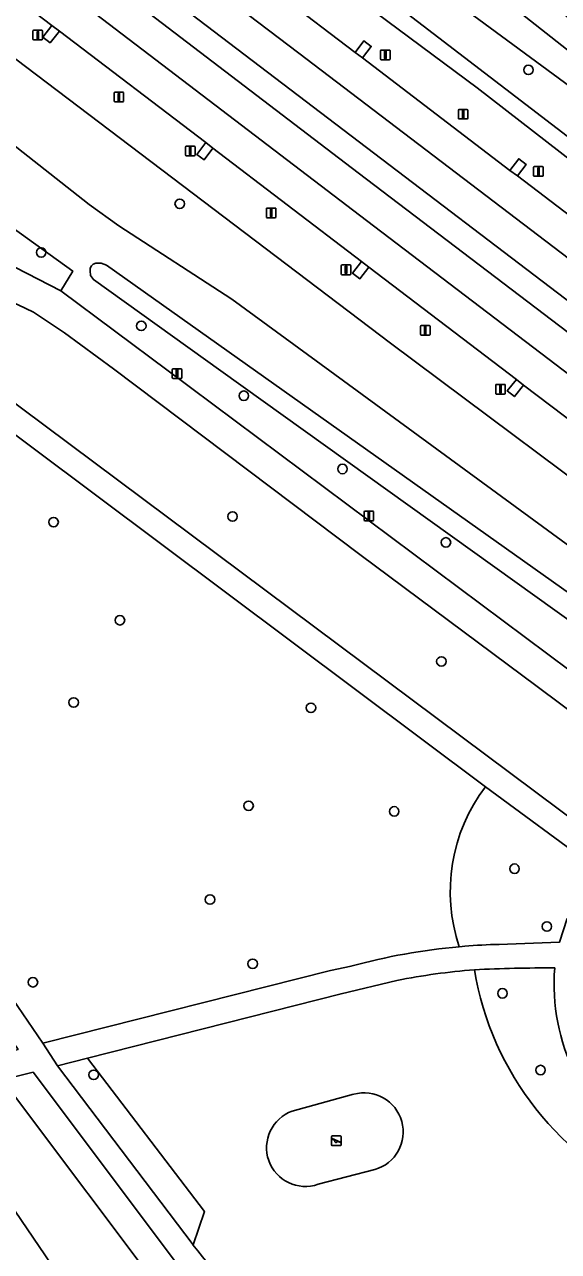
# Model space of a CAD drawing. Extents: x 158086 to 159499, y 382904 to 383981.
# Drawn here: x 158932.3 to 158987.3, y 383659.2 to 383785.7 of the extents above; entities that cross this region are included whole.
import ezdxf

# ---------------------------------------------------------------- set-up
doc = ezdxf.new("R2010")
doc.units = 0
for name, color, linetype in [('IMGEO_Berm_groen', 7, 'Continuous'), ('IMGEO_Berm_open', 7, 'Continuous'), ('IMGEO_Boom', 7, 'Continuous'), ('IMGEO_Fietspad_open', 7, 'Continuous'), ('IMGEO_Groenvoorziening', 7, 'Continuous'), ('IMGEO_Lichtmast', 7, 'Continuous'), ('IMGEO_Rijbaan_regionaal_gesloten', 7, 'Continuous'), ('IMGEO_Speelvoorziening', 7, 'Continuous'), ('IMGEO_Terreindeel_zand', 7, 'Continuous'), ('IMGEO_Voetpad_halfverhard', 7, 'Continuous'), ('IMGEO_Voetpad_open', 7, 'Continuous')]:
    doc.layers.add(name, color=color, linetype=linetype)

msp = doc.modelspace()

# ---------------------------------------------------------------- linework, layer by layer
at = {"layer": 'IMGEO_Berm_groen'}
msp.add_lwpolyline([(158969.08, 383788.86), (158963.37, 383793.08), (158929.25, 383818.25), (158928.4, 383818.59), (158927.45, 383818.7), (158926.49, 383818.52), (158924.95, 383817.75), (158925.32, 383817.47), (158937.14, 383810.24), (158978.93, 383779.17), (159030.87, 383738.89), (159072.66, 383708.04), (159082.72, 383700.62), (159072.94, 383708.42), (159046.93, 383729.2), (159036.55, 383737.15)], close=True, dxfattribs=at)
for points in [[(159035.2, 383721.51), (158969.09, 383771.84), (158912.43, 383814.96), (158909.89, 383813.75), (158966.64, 383770.42), (159064, 383696.41), (159075.87, 383687.38), (159089.55, 383677.25)], [(159030.87, 383738.89), (158978.93, 383779.17), (158937.14, 383810.24)], [(158912.45, 383796.93), (158931.37, 383782.15), (158969.97, 383752.86), (159025.59, 383711.34), (159057.23, 383687.27), (159086.58, 383664.93)], [(158998.9, 383737), (158983.7, 383748.54), (158982.76, 383747.35), (158982.02, 383747.94), (158982.96, 383749.12), (158967.76, 383760.7), (158966.83, 383759.5), (158966.08, 383760.07), (158967.01, 383761.28), (158951.69, 383772.95), (158950.77, 383771.75), (158950.01, 383772.32), (158950.94, 383773.53), (158935.86, 383785.02), (158934.9, 383783.83), (158934.15, 383784.42), (158935.09, 383785.6), (158919.89, 383797.17)], [(158951.15, 383794.41), (158966.34, 383782.84), (158967.25, 383784.04), (158968.01, 383783.45), (158967.11, 383782.26), (158982.3, 383770.67), (158983.21, 383771.87), (158983.97, 383771.28), (158983.07, 383770.1), (158998.27, 383758.53)]]:
    msp.add_lwpolyline(points, dxfattribs=at)
at = {"layer": 'IMGEO_Berm_open'}
for points in [[(158935.09, 383785.6), (158934.15, 383784.42), (158934.9, 383783.83), (158935.86, 383785.02)], [(158966.34, 383782.84), (158967.11, 383782.26), (158968.01, 383783.45), (158967.25, 383784.04)], [(158950.94, 383773.53), (158950.01, 383772.32), (158950.77, 383771.75), (158951.69, 383772.95)], [(158982.3, 383770.67), (158983.07, 383770.1), (158983.97, 383771.28), (158983.21, 383771.87)], [(158967.76, 383760.7), (158967.01, 383761.28), (158966.08, 383760.07), (158966.83, 383759.5)], [(158982.96, 383749.12), (158982.02, 383747.94), (158982.76, 383747.35), (158983.7, 383748.54)]]:
    msp.add_lwpolyline(points, close=True, dxfattribs=at)
at = {"layer": 'IMGEO_Boom'}
for centre in [(158984.21, 383781.03), (158948.26, 383767.23), (158933.98, 383762.21), (158944.3, 383754.64), (158954.87, 383747.44), (158965.04, 383739.89), (158953.71, 383734.99), (158935.26, 383734.41), (158975.7, 383732.32), (158942.1, 383724.29), (158975.23, 383720.05), (158937.33, 383715.82), (158961.79, 383715.27), (158955.36, 383705.17), (158970.37, 383704.59), (158982.77, 383698.68), (158951.38, 383695.5), (158986.11, 383692.72), (158955.78, 383688.88), (158933.13, 383686.97), (158981.53, 383685.83), (158939.39, 383677.43), (158985.45, 383677.92)]:
    msp.add_circle(centre, 0.489, dxfattribs=at)
at = {"layer": 'IMGEO_Fietspad_open'}
for points in [[(159074.11, 383654.94), (159049.01, 383673.91), (159000, 383710.49), (158947.07, 383750), (158936, 383758.26), (158931.33, 383760.66), (158927.08, 383762.33), (158921.72, 383763.8), (158916.64, 383764.81), (158911.49, 383765.54), (158908.32, 383765.7), (158902.34, 383765.25), (158898.02, 383764.39), (158893.93, 383763.15), (158890.39, 383761.78), (158886.83, 383760.07), (158883.77, 383758.3), (158881.96, 383757.08), (158879.92, 383755.72), (158871.83, 383750.29), (158871.96, 383750.11), (158871.83, 383750)], [(158931.62, 383756.82), (158933.2, 383756.06), (158936.38, 383753.94), (158941.45, 383750.22), (158966.82, 383731.08), (158985.11, 383717.46), (158990.13, 383713.72), (159031.11, 383683.31), (159075.25, 383650.16)]]:
    msp.add_lwpolyline(points, dxfattribs=at)
at = {"layer": 'IMGEO_Groenvoorziening'}
for points in [[(159073.62, 383669.92), (159040.85, 383695.2), (159033.48, 383700.37), (159015.93, 383711.79), (159000, 383723.45), (158963.74, 383750), (158953.62, 383757.41), (158941.97, 383764.97), (158938.94, 383767.16), (158925.76, 383777.49), (158913.45, 383786.13), (158901.62, 383793.71), (158900.47, 383794.88), (158895.63, 383796.34), (158891.35, 383800.5), (158889.83, 383801.65), (158893.75, 383791.6), (158900.08, 383787.04), (158937.23, 383760.29), (158936, 383758.26), (158947.07, 383750), (159000, 383710.49), (159049.01, 383673.91), (159074.11, 383654.94)], [(159086.58, 383664.93), (159057.23, 383687.27), (159025.59, 383711.34), (158969.97, 383752.86), (158931.37, 383782.15), (158912.45, 383796.93)], [(158869.02, 383778.72), (158875.7, 383766.47), (158878.73, 383761.71), (158881.96, 383757.08), (158883.77, 383758.3), (158886.83, 383760.07), (158890.39, 383761.78), (158893.93, 383763.15), (158898.02, 383764.39), (158902.34, 383765.25), (158908.32, 383765.7), (158911.49, 383765.54), (158916.64, 383764.81), (158921.72, 383763.8), (158927.08, 383762.33), (158931.33, 383760.66), (158936, 383758.26), (158937.23, 383760.29), (158900.08, 383787.04)], [(158913.45, 383786.13), (158925.76, 383777.49), (158938.94, 383767.16), (158941.97, 383764.97), (158953.62, 383757.41), (158963.74, 383750), (159000, 383723.45), (159015.93, 383711.79), (159033.48, 383700.37), (159040.85, 383695.2), (159073.62, 383669.92)], [(158990.13, 383713.72), (158985.11, 383717.46), (158966.82, 383731.08), (158941.45, 383750.22), (158936.38, 383753.94), (158933.2, 383756.06), (158931.62, 383756.82), (158926.66, 383758.87), (158922.99, 383760.11), (158919.37, 383761.01), (158915.21, 383761.83), (158911.78, 383762.31), (158907.58, 383762.42), (158903.33, 383761.98), (158901.45, 383761.72), (158900.22, 383761.5), (158896.22, 383760.39), (158892.66, 383759.08), (158887.19, 383756.49), (158883.78, 383754.44), (158886.85, 383750), (158887.24, 383749.43), (158888.2, 383750)], [(158939.61, 383761.11), (158940.17, 383761.11), (158940.7, 383760.9), (158956.07, 383750), (159000, 383718.85)], [(159000, 383718.85), (158956.07, 383750), (158940.7, 383760.9), (158940.17, 383761.11), (158939.61, 383761.11)], [(159000, 383718.85), (159027.57, 383699.29), (159052.96, 383681.52), (159051.7, 383679.54), (159015.39, 383704.9), (159000, 383715.94), (158952.49, 383750), (158939.37, 383759.41), (158939.08, 383759.82), (158939.02, 383760.32)], [(158939.02, 383760.32), (158939.08, 383759.82), (158939.37, 383759.41), (158952.49, 383750), (159000, 383715.94), (159015.39, 383704.9), (159051.7, 383679.54), (159052.96, 383681.52), (159027.57, 383699.29), (159000, 383718.85)], [(158924.41, 383751.35), (158926.77, 383750), (159000, 383695.32), (159032.56, 383671), (159080.73, 383635.32), (159092.43, 383626.42), (159114.1, 383610.27), (159120.3, 383605.6), (159119.78, 383618.49), (159119.7, 383622.74), (159102.24, 383632.69), (159095.6, 383636.75), (159088.06, 383641.36), (159082.43, 383645.08), (159080.61, 383646.37), (159075.25, 383650.16), (159031.11, 383683.31), (158990.13, 383713.72)], [(158894.02, 383750), (158891.32, 383748.73), (158888.75, 383747.24), (158934.14, 383680.7), (158963.8, 383688.17), (158965.92, 383688.63)], [(158979.77, 383707.11), (158926.29, 383747.17)], [(158991.08, 383698.81), (158979.77, 383707.11)], [(158981.17, 383690.88), (158987.41, 383691.11), (158988.2, 383693.56)], [(158977.08, 383690.63), (158977.36, 383690.66), (158977.64, 383690.68)], [(158970.65, 383687.16), (158964.9, 383685.79), (158938.75, 383679.13), (158950.8, 383663.33), (158949.63, 383659.9)], [(158959.86, 383673.69), (158966.19, 383675.43)], [(158968.38, 383667.67), (158962.53, 383666.15)]]:
    msp.add_lwpolyline(points, dxfattribs=at)
for points in [[(159000, 383777.2), (158979.21, 383793.65), (158969.01, 383800.92), (158967.79, 383799.22), (159029.45, 383750.61), (159023.85, 383757.47), (159008.96, 383770.1)], [(158967.79, 383799.22), (158965.6, 383796.18), (158989.09, 383778.88), (158996.53, 383773.18), (159038.08, 383738.97), (159038.53, 383739.49), (159029.95, 383750), (159029.45, 383750.61)], [(158996.53, 383773.18), (158989.09, 383778.88), (158965.6, 383796.18), (158963.37, 383793.08), (158969.08, 383788.86), (159036.55, 383737.15), (159038.08, 383738.97)], [(158938.75, 383679.13), (158935.65, 383678.34), (158949.63, 383659.9), (158950.8, 383663.33)], [(158933.15, 383677.7), (158930, 383676.9), (158947.48, 383653.62), (158948.65, 383657.05)], [(158930, 383676.9), (158923.25, 383675.17), (158944.26, 383644.29), (158945.95, 383649.16), (158947.48, 383653.62)]]:
    msp.add_lwpolyline(points, close=True, dxfattribs=at)
for centre, radius, start, end in [((158939.76, 383760.39), 0.744, 102.0815, 185.1548), ((158939.76, 383760.39), 0.744, 102.0815, 185.1548), ((158993.94, 383696.34), 17.8, 142.7729, 198.7054), ((158993.94, 383696.34), 17.8, 142.7729, 198.7054), ((158982.91, 383626), 64.9, 95.1532, 105.1828), ((158983.09, 383625.62), 65.29, 91.6831, 94.7914), ((158983.32, 383625.09), 63.34, 94.2419, 101.5356), ((158985.88, 383551.04), 137.41, 89.5643, 93.0211), ((159009.61, 383693.37), 31.39, 189.3589, 247.1795), ((159009.61, 383693.37), 31.39, 189.3589, 247.1795), ((159007.41, 383686.75), 20.56, 175.2502, 237.5813), ((158967.27, 383671.54), 4.03, 285.9458, 105.5039), ((158961.21, 383669.92), 4, 109.6849, 289.3493), ((159090.87, 383771.34), 179.91, 218.2731, 226.2401)]:
    msp.add_arc(centre, radius, start, end, dxfattribs=at)
at = {"layer": 'IMGEO_Lichtmast'}
for p, q in [((158933.13, 383784.22), (158933.13, 383785.02)), ((158933.13, 383785.02), (158933.13, 383784.22)), ((158933.23, 383785.12), (158934.02, 383785.12)), ((158934.02, 383785.12), (158933.23, 383785.12)), ((158934.12, 383785.02), (158934.12, 383784.22)), ((158934.12, 383784.22), (158934.12, 383785.02)), ((158934.02, 383784.12), (158933.23, 383784.12)), ((158933.23, 383784.12), (158934.02, 383784.12)), ((158968.96, 383782.18), (158968.96, 383782.98)), ((158968.96, 383782.98), (158968.96, 383782.18)), ((158969.06, 383783.08), (158969.84, 383783.08)), ((158969.84, 383783.08), (158969.06, 383783.08)), ((158969.94, 383782.98), (158969.94, 383782.18)), ((158969.94, 383782.18), (158969.94, 383782.98)), ((158969.84, 383782.08), (158969.06, 383782.08)), ((158969.06, 383782.08), (158969.84, 383782.08)), ((158941.5, 383777.83), (158941.5, 383778.63)), ((158941.5, 383778.63), (158941.5, 383777.83)), ((158941.6, 383778.73), (158942.38, 383778.73)), ((158942.38, 383778.73), (158941.6, 383778.73)), ((158942.48, 383778.63), (158942.48, 383777.83)), ((158942.48, 383777.83), (158942.48, 383778.63)), ((158942.38, 383777.73), (158941.6, 383777.73)), ((158941.6, 383777.73), (158942.38, 383777.73)), ((158976.98, 383776.07), (158976.98, 383776.86)), ((158976.98, 383776.86), (158976.98, 383776.07)), ((158977.08, 383776.96), (158977.87, 383776.96)), ((158977.87, 383776.96), (158977.08, 383776.96)), ((158977.87, 383775.97), (158977.08, 383775.97)), ((158977.08, 383775.97), (158977.87, 383775.97)), ((158977.97, 383776.86), (158977.97, 383776.07)), ((158977.97, 383776.07), (158977.97, 383776.86)), ((158948.85, 383772.27), (158948.85, 383773.07)), ((158948.85, 383773.07), (158948.85, 383772.27)), ((158948.95, 383773.17), (158949.74, 383773.17)), ((158949.74, 383773.17), (158948.95, 383773.17)), ((158949.74, 383772.17), (158948.95, 383772.17)), ((158948.95, 383772.17), (158949.74, 383772.17)), ((158949.84, 383773.07), (158949.84, 383772.27)), ((158949.84, 383772.27), (158949.84, 383773.07)), ((158984.74, 383770.16), (158984.74, 383770.96)), ((158984.74, 383770.96), (158984.74, 383770.16)), ((158984.84, 383771.06), (158985.63, 383771.06)), ((158985.63, 383771.06), (158984.84, 383771.06)), ((158985.73, 383770.96), (158985.73, 383770.16)), ((158985.73, 383770.16), (158985.73, 383770.96)), ((158985.63, 383770.06), (158984.84, 383770.06)), ((158984.84, 383770.06), (158985.63, 383770.06)), ((158957.19, 383765.89), (158957.19, 383766.69)), ((158957.19, 383766.69), (158957.19, 383765.89)), ((158957.29, 383766.79), (158958.08, 383766.79)), ((158958.08, 383766.79), (158957.29, 383766.79)), ((158958.08, 383765.79), (158957.29, 383765.79)), ((158957.29, 383765.79), (158958.08, 383765.79)), ((158958.18, 383766.69), (158958.18, 383765.89)), ((158958.18, 383765.89), (158958.18, 383766.69)), ((158964.91, 383760.02), (158964.91, 383760.82)), ((158964.91, 383760.82), (158964.91, 383760.02)), ((158965.01, 383760.92), (158965.8, 383760.92)), ((158965.8, 383760.92), (158965.01, 383760.92)), ((158965.9, 383760.82), (158965.9, 383760.02)), ((158965.9, 383760.02), (158965.9, 383760.82)), ((158965.8, 383759.92), (158965.01, 383759.92)), ((158965.01, 383759.92), (158965.8, 383759.92)), ((158973.07, 383753.79), (158973.07, 383754.59)), ((158973.07, 383754.59), (158973.07, 383753.79)), ((158973.17, 383754.69), (158973.96, 383754.69)), ((158973.96, 383754.69), (158973.17, 383754.69)), ((158974.06, 383754.59), (158974.06, 383753.79)), ((158974.06, 383753.79), (158974.06, 383754.59)), ((158973.96, 383753.69), (158973.17, 383753.69)), ((158973.17, 383753.69), (158973.96, 383753.69)), ((158947.49, 383749.33), (158947.49, 383750.12)), ((158947.49, 383750.12), (158947.49, 383749.33)), ((158947.59, 383750.22), (158948.38, 383750.22)), ((158948.38, 383750.22), (158947.59, 383750.22)), ((158948.48, 383750.12), (158948.48, 383749.33)), ((158948.48, 383749.33), (158948.48, 383750.12)), ((158948.38, 383749.23), (158947.59, 383749.23)), ((158947.59, 383749.23), (158948.38, 383749.23)), ((158980.83, 383747.71), (158980.83, 383748.51)), ((158980.83, 383748.51), (158980.83, 383747.71)), ((158980.93, 383748.61), (158981.72, 383748.61)), ((158981.72, 383748.61), (158980.93, 383748.61)), ((158981.82, 383748.51), (158981.82, 383747.71)), ((158981.82, 383747.71), (158981.82, 383748.51)), ((158981.72, 383747.61), (158980.93, 383747.61)), ((158980.93, 383747.61), (158981.72, 383747.61)), ((158967.26, 383734.65), (158967.26, 383735.45)), ((158967.26, 383735.45), (158967.26, 383734.65)), ((158967.36, 383735.55), (158968.15, 383735.55)), ((158968.15, 383735.55), (158967.36, 383735.55)), ((158968.25, 383735.45), (158968.25, 383734.65)), ((158968.25, 383734.65), (158968.25, 383735.45)), ((158968.15, 383734.55), (158967.36, 383734.55)), ((158967.36, 383734.55), (158968.15, 383734.55))]:
    msp.add_line(p, q, dxfattribs=at)
for points in [[(158933.55, 383785), (158933.7, 383785), (158933.7, 383784.25), (158933.55, 383784.25), (158933.55, 383785)], [(158969.38, 383782.95), (158969.53, 383782.95), (158969.53, 383782.2), (158969.38, 383782.2), (158969.38, 383782.95)], [(158941.91, 383778.61), (158942.07, 383778.61), (158942.07, 383777.86), (158941.91, 383777.86), (158941.91, 383778.61)], [(158977.4, 383776.84), (158977.55, 383776.84), (158977.55, 383776.09), (158977.4, 383776.09), (158977.4, 383776.84)], [(158949.27, 383773.05), (158949.42, 383773.05), (158949.42, 383772.3), (158949.27, 383772.3), (158949.27, 383773.05)], [(158985.16, 383770.94), (158985.31, 383770.94), (158985.31, 383770.19), (158985.16, 383770.19), (158985.16, 383770.94)], [(158957.61, 383766.67), (158957.76, 383766.67), (158957.76, 383765.92), (158957.61, 383765.92), (158957.61, 383766.67)], [(158965.33, 383760.8), (158965.48, 383760.8), (158965.48, 383760.05), (158965.33, 383760.05), (158965.33, 383760.8)], [(158973.49, 383754.57), (158973.64, 383754.57), (158973.64, 383753.82), (158973.49, 383753.82), (158973.49, 383754.57)], [(158947.91, 383750.1), (158948.06, 383750.1), (158948.06, 383749.35), (158947.91, 383749.35), (158947.91, 383750.1)], [(158981.25, 383748.49), (158981.4, 383748.49), (158981.4, 383747.74), (158981.25, 383747.74), (158981.25, 383748.49)], [(158967.68, 383735.43), (158967.83, 383735.43), (158967.83, 383734.68), (158967.68, 383734.68), (158967.68, 383735.43)]]:
    msp.add_lwpolyline(points, dxfattribs=at)
for centre, start, end in [((158933.23, 383785.02), 90, 180), ((158933.23, 383785.02), 90, 180), ((158934.02, 383785.02), 0, 90), ((158934.02, 383785.02), 360, 90), ((158933.23, 383784.22), 180, 270), ((158933.23, 383784.22), 180, 270), ((158934.02, 383784.22), 270, 0), ((158934.02, 383784.22), 270, 0), ((158969.06, 383782.98), 90, 180), ((158969.06, 383782.98), 90, 180), ((158969.06, 383782.18), 180, 270), ((158969.06, 383782.18), 180, 270), ((158969.84, 383782.98), 0, 90), ((158969.84, 383782.98), 360, 90), ((158969.84, 383782.18), 270, 0), ((158969.84, 383782.18), 270, 0), ((158941.6, 383778.63), 90, 180), ((158941.6, 383778.63), 90, 180), ((158942.38, 383778.63), 0, 90), ((158942.38, 383778.63), 360, 90), ((158941.6, 383777.83), 180, 270), ((158941.6, 383777.83), 180, 270), ((158942.38, 383777.83), 270, 0), ((158942.38, 383777.83), 270, 0), ((158977.08, 383776.86), 90, 180), ((158977.08, 383776.86), 90, 180), ((158977.08, 383776.07), 180, 270), ((158977.08, 383776.07), 180, 270), ((158977.87, 383776.86), 0, 90), ((158977.87, 383776.86), 360, 90), ((158977.87, 383776.07), 270, 0), ((158977.87, 383776.07), 270, 0), ((158948.95, 383773.07), 90, 180), ((158948.95, 383773.07), 90, 180), ((158948.95, 383772.27), 180, 270), ((158948.95, 383772.27), 180, 270), ((158949.74, 383773.07), 0, 90), ((158949.74, 383773.07), 360, 90), ((158949.74, 383772.27), 270, 0), ((158949.74, 383772.27), 270, 0), ((158984.84, 383770.96), 90, 180), ((158984.84, 383770.96), 90, 180), ((158985.63, 383770.96), 0, 90), ((158985.63, 383770.96), 360, 90), ((158984.84, 383770.16), 180, 270), ((158984.84, 383770.16), 180, 270), ((158985.63, 383770.16), 270, 0), ((158985.63, 383770.16), 270, 0), ((158957.29, 383766.69), 90, 180), ((158957.29, 383766.69), 90, 180), ((158957.29, 383765.89), 180, 270), ((158957.29, 383765.89), 180, 270), ((158958.08, 383766.69), 0, 90), ((158958.08, 383766.69), 360, 90), ((158958.08, 383765.89), 270, 0), ((158958.08, 383765.89), 270, 0), ((158965.01, 383760.82), 90, 180), ((158965.01, 383760.82), 90, 180), ((158965.8, 383760.82), 0, 90), ((158965.8, 383760.82), 360, 90), ((158965.01, 383760.02), 180, 270), ((158965.01, 383760.02), 180, 270), ((158965.8, 383760.02), 270, 0), ((158965.8, 383760.02), 270, 0), ((158973.17, 383754.59), 90, 180), ((158973.17, 383754.59), 90, 180), ((158973.96, 383754.59), 0, 90), ((158973.96, 383754.59), 360, 90), ((158973.17, 383753.79), 180, 270), ((158973.17, 383753.79), 180, 270), ((158973.96, 383753.79), 270, 0), ((158973.96, 383753.79), 270, 0), ((158947.59, 383750.12), 90, 180), ((158947.59, 383750.12), 90, 180), ((158947.59, 383749.33), 180, 270), ((158947.59, 383749.33), 180, 270), ((158948.38, 383750.12), 0, 90), ((158948.38, 383750.12), 360, 90), ((158948.38, 383749.33), 270, 0), ((158948.38, 383749.33), 270, 0), ((158980.93, 383748.51), 90, 180), ((158980.93, 383748.51), 90, 180), ((158981.72, 383748.51), 0, 90), ((158981.72, 383748.51), 360, 90), ((158980.93, 383747.71), 180, 270), ((158980.93, 383747.71), 180, 270), ((158981.72, 383747.71), 270, 0), ((158981.72, 383747.71), 270, 0), ((158967.36, 383735.45), 90, 180), ((158967.36, 383735.45), 90, 180), ((158968.15, 383735.45), 0, 90), ((158968.15, 383735.45), 360, 90), ((158967.36, 383734.65), 180, 270), ((158967.36, 383734.65), 180, 270), ((158968.15, 383734.65), 270, 0), ((158968.15, 383734.65), 270, 0)]:
    msp.add_arc(centre, 0.1, start, end, dxfattribs=at)
at = {"layer": 'IMGEO_Rijbaan_regionaal_gesloten'}
for points in [[(158916.26, 383816.78), (158912.43, 383814.96), (158969.09, 383771.84), (159035.2, 383721.51), (159065.54, 383698.46), (159067.64, 383701.28), (159009.14, 383745.79), (158989.89, 383760.43), (158960.53, 383782.77), (158943.76, 383795.52), (158928.03, 383807.48)], [(158909.89, 383813.75), (158906.52, 383812.15), (158926.24, 383796.97), (158945.8, 383782.06), (158967.52, 383765.51), (158989.35, 383748.88), (159023.87, 383722.57), (159062.01, 383693.7), (159064, 383696.41), (158966.64, 383770.42)]]:
    msp.add_lwpolyline(points, close=True, dxfattribs=at)
for points in [[(158919.89, 383797.17), (158935.09, 383785.6), (158935.86, 383785.02), (158950.94, 383773.53), (158951.69, 383772.95), (158967.01, 383761.28), (158967.76, 383760.7), (158982.96, 383749.12), (158983.7, 383748.54), (158998.9, 383737), (158999.66, 383736.42), (159014.89, 383724.86), (159015.64, 383724.28), (159030.86, 383712.73), (159031.58, 383712.15), (159046.8, 383700.59), (159047.54, 383700.02), (159059.8, 383690.73)], [(159062.01, 383693.7), (159023.87, 383722.57), (158989.35, 383748.88), (158967.52, 383765.51), (158945.8, 383782.06), (158926.24, 383796.97)], [(158943.76, 383795.52), (158960.53, 383782.77), (158989.89, 383760.43), (159009.14, 383745.79), (159067.64, 383701.28)], [(159062.09, 383710.01), (159046.87, 383721.57), (159046.12, 383722.1), (159030.93, 383733.71), (159030.17, 383734.29), (159014.97, 383745.82), (159014.22, 383746.42), (158999.03, 383758), (158998.27, 383758.53), (158983.07, 383770.1), (158982.3, 383770.67), (158967.11, 383782.26), (158966.34, 383782.84), (158951.15, 383794.41)]]:
    msp.add_lwpolyline(points, dxfattribs=at)
at = {"layer": 'IMGEO_Speelvoorziening'}
for p, q in [((158963.9, 383670.23), (158963.9, 383671.03)), ((158963.9, 383671.03), (158963.9, 383670.23)), ((158964, 383671.13), (158964.79, 383671.13)), ((158964.79, 383671.13), (158964, 383671.13)), ((158964.89, 383671.03), (158964.89, 383670.23)), ((158964.89, 383670.23), (158964.89, 383671.03)), ((158964.28, 383670.66), (158963.94, 383670.79)), ((158963.97, 383670.85), (158964.84, 383670.5)), ((158964.79, 383670.13), (158964, 383670.13)), ((158964, 383670.13), (158964.79, 383670.13)), ((158964.82, 383670.44), (158964.48, 383670.58))]:
    msp.add_line(p, q, dxfattribs=at)
for centre, radius, start, end in [((158964, 383671.03), 0.1, 90, 180), ((158964, 383671.03), 0.1, 90, 180), ((158964.79, 383671.03), 0.1, 0, 90), ((158964.79, 383671.03), 0.1, 360, 90), ((158964, 383670.23), 0.1, 180, 270), ((158964, 383670.23), 0.1, 180, 270), ((158963.95, 383670.82), 0.0327, 68.078, 248.078), ((158964.36, 383670.57), 0.12, 130.9928, 5.1632), ((158964.79, 383670.23), 0.1, 270, 0), ((158964.79, 383670.23), 0.1, 270, 0), ((158964.83, 383670.47), 0.0327, 248.078, 68.078)]:
    msp.add_arc(centre, radius, start, end, dxfattribs=at)
at = {"layer": 'IMGEO_Terreindeel_zand'}
for points in [[(158966.19, 383675.43), (158959.86, 383673.69)], [(158962.53, 383666.15), (158968.38, 383667.67)]]:
    msp.add_lwpolyline(points, dxfattribs=at)
for centre, radius, start, end in [((158967.27, 383671.54), 4.03, 285.9458, 105.5039), ((158961.21, 383669.92), 4, 109.6849, 289.3493)]:
    msp.add_arc(centre, radius, start, end, dxfattribs=at)
at = {"layer": 'IMGEO_Voetpad_halfverhard'}
for points in [[(158888.2, 383750), (158887.24, 383749.43), (158886.85, 383750), (158883.78, 383754.44), (158881.72, 383753.02), (158883.8, 383750), (158885.12, 383748.1), (158886.61, 383745.94), (158931.6, 383680.05), (158921.65, 383677.53), (158923.25, 383675.17), (158930, 383676.9), (158933.15, 383677.7), (158948.65, 383657.05)], [(159131.62, 383597.16), (159124.1, 383602.76), (159123.33, 383603.33), (159123.2, 383603.42), (159120.3, 383605.6), (159114.1, 383610.27), (159092.43, 383626.42), (159080.73, 383635.32), (159032.56, 383671), (159000, 383695.32), (158926.77, 383750), (158924.41, 383751.35)], [(158949.63, 383659.9), (158935.65, 383678.34), (158934.14, 383680.7), (158888.75, 383747.24), (158891.32, 383748.73), (158894.02, 383750)], [(158920.96, 383750), (158923.69, 383748.7), (158926.29, 383747.17), (158979.77, 383707.11), (158991.08, 383698.81), (158993.09, 383697.29), (158995.4, 383695.57), (159018.94, 383677.94), (159021.4, 383676.1), (159023.37, 383674.62), (159025.64, 383672.93), (159085.85, 383628.22), (159079.8, 383620.79)], [(158988.2, 383693.56), (158987.41, 383691.11), (158981.17, 383690.88)], [(158977.64, 383690.68), (158977.36, 383690.66), (158977.08, 383690.63)], [(158965.92, 383688.63), (158963.8, 383688.17), (158934.14, 383680.7), (158935.65, 383678.34), (158938.75, 383679.13), (158964.9, 383685.79)], [(158964.9, 383685.79), (158970.65, 383687.16)]]:
    msp.add_lwpolyline(points, dxfattribs=at)
for centre, radius, start, end in [((158982.91, 383626), 64.9, 95.1532, 105.1828), ((158983.09, 383625.62), 65.29, 91.6831, 94.7914), ((158983.32, 383625.09), 63.34, 94.2419, 101.5356), ((158985.88, 383551.04), 137.41, 89.5643, 93.0211), ((159007.41, 383686.75), 20.56, 175.2502, 237.5813), ((159090.87, 383771.34), 179.91, 218.2731, 226.2401)]:
    msp.add_arc(centre, radius, start, end, dxfattribs=at)
at = {"layer": 'IMGEO_Voetpad_open'}
msp.add_lwpolyline([(158986.13, 383581.3), (158984.55, 383584.72), (158983.33, 383586.81), (158944.26, 383644.29), (158923.25, 383675.17), (158921.65, 383677.53), (158878.32, 383740.92), (158877.05, 383742.79), (158873.71, 383747.68)], dxfattribs=at)

doc.saveas('drawing.dxf')
